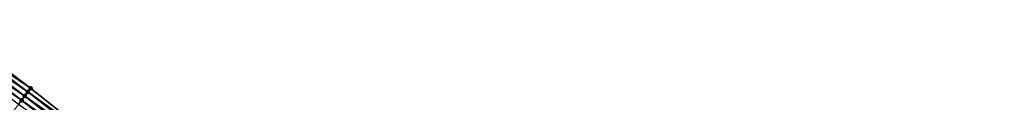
# Model space of a CAD drawing. Header units: feet. Extents: x 2017424 to 2024169, y 808042 to 818730.
# Tile 318 of 329: x 2022584 to 2022774, y 814398 to 814413. Entities that reach past the tile are written whole.
import ezdxf

# ---------------------------------------------------------------- set-up
doc = ezdxf.new("R2010")
doc.units = ezdxf.units.FT
doc.header["$MEASUREMENT"] = 0
doc.layers.add('I-77-MM15-17_NB-Surface-BORDER', color=7, linetype='Continuous')
doc.layers.add('I-77-MM15-17_NB-Surface-TIN', color=7, linetype='Continuous')
doc.layers.add('NB-Road Shots', color=141, linetype='Continuous', lineweight=100)
doc.layers.add('NB-Road X-Section', color=40, linetype='Continuous', lineweight=13)

msp = doc.modelspace()

# ---------------------------------------------------------------- linework, layer by layer
at = {"layer": 'I-77-MM15-17_NB-Surface-BORDER', "color": 3, "linetype": 'Continuous', "lineweight": -3}
msp.add_polyline3d([(2022569.977392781, 814413.004066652, 284.9913906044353), (2022585.903485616, 814400.9310511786, 285.7707104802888), (2022601.829217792, 814388.3193375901, 286.4889698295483), (2022617.491384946, 814375.9000271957, 287.1657026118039), (2022633.5776675, 814363.6267319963, 287.9253223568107), (2022649.291633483, 814351.2675721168, 288.6269676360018), (2022664.919051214, 814338.8019111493, 289.3106404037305), (2022680.733654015, 814325.884244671, 289.9714517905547), (2022695.930248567, 814312.9010111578, 290.697844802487), (2022711.129574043, 814299.8068723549, 291.4271212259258), (2022726.199331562, 814286.6760408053, 292.126420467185), (2022741.328782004, 814273.6113015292, 292.790379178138), (2022756.200099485, 814260.074990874, 293.4534923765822), (2022770.134460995, 814245.6629141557, 294.0602586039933), (2022785.345967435, 814232.2590478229, 294.7774756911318)], dxfattribs=at)
at = {"layer": 'I-77-MM15-17_NB-Surface-TIN', "color": 128, "linetype": 'Continuous', "lineweight": -3}
for points in [[(2022585.361386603, 814400.2091336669, 285.7167679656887), (2022569.406503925, 814412.243913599, 284.9363167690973), (2022568.805996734, 814411.4442914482, 284.8778606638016)], [(2022585.903485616, 814400.9310511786, 285.7707104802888), (2022569.977392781, 814413.004066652, 284.9913906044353), (2022569.406503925, 814412.243913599, 284.9363167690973)], [(2022585.361386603, 814400.2091336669, 285.7167679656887), (2022585.903485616, 814400.9310511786, 285.7707104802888), (2022569.406503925, 814412.243913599, 284.9363167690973)], [(2022584.160474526, 814398.6098121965, 285.5963129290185), (2022568.20555312, 814410.6446213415, 284.8172028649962), (2022567.762854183, 814410.0549606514, 284.7712359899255)], [(2022584.160474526, 814398.6098121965, 285.5963129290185), (2022567.762854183, 814410.0549606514, 284.7712359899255), (2022583.578756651, 814397.8349772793, 285.5358198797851)], [(2022584.760901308, 814399.4094949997, 285.657553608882), (2022568.805996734, 814411.4442914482, 284.8778606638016), (2022568.20555312, 814410.6446213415, 284.8172028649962)], [(2022584.160474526, 814398.6098121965, 285.5963129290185), (2022584.760901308, 814399.4094949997, 285.657553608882), (2022568.20555312, 814410.6446213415, 284.8172028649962)], [(2022584.760901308, 814399.4094949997, 285.657553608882), (2022585.361386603, 814400.2091336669, 285.7167679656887), (2022568.805996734, 814411.4442914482, 284.8778606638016)], [(2022585.361386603, 814400.2091336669, 285.7167679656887), (2022601.829217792, 814388.3193375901, 286.4889698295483), (2022585.903485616, 814400.9310511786, 285.7707104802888)], [(2022600.095231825, 814386.1202502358, 286.3221682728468), (2022584.160474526, 814398.6098121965, 285.5963129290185), (2022583.578756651, 814397.8349772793, 285.5358198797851)], [(2022600.714378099, 814386.9055287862, 286.3828030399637), (2022584.760901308, 814399.4094949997, 285.657553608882), (2022584.160474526, 814398.6098121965, 285.5963129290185)], [(2022600.095231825, 814386.1202502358, 286.3221682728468), (2022600.714378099, 814386.9055287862, 286.3828030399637), (2022584.160474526, 814398.6098121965, 285.5963129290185)], [(2022601.333572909, 814387.690768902, 286.4416703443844), (2022585.361386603, 814400.2091336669, 285.7167679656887), (2022584.760901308, 814399.4094949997, 285.657553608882)], [(2022600.714378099, 814386.9055287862, 286.3828030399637), (2022601.333572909, 814387.690768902, 286.4416703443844), (2022584.760901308, 814399.4094949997, 285.657553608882)], [(2022601.333572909, 814387.690768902, 286.4416703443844), (2022601.829217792, 814388.3193375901, 286.4889698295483), (2022585.361386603, 814400.2091336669, 285.7167679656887)]]:
    msp.add_3dface(points, dxfattribs=at)
at = {"layer": 'NB-Road Shots', "lineweight": 100}
for p in [(2022585.903485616, 814400.9310511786, 285.7707104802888), (2022584.160474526, 814398.6098121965, 285.5963129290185), (2022584.760901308, 814399.4094949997, 285.657553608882), (2022585.361386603, 814400.2091336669, 285.7167679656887)]:
    msp.add_point(p, dxfattribs=at)
at = {"layer": 'NB-Road X-Section', "extrusion": (0.7978271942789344, -0.6018016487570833, 0.03614614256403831), "elevation": 1123576.543018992, "flags": 128}
msp.add_lwpolyline([(1868167.561409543, -40353.55765314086), (1868166.658618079, -40353.61163092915), (1868165.658618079, -40353.67088400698), (1868164.658618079, -40353.7321647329), (1868163.658618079, -40353.7946405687), (1868162.9725524, -40353.84344925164), (1868162.658618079, -40353.86919705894), (1868161.658618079, -40353.95658730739), (1868160.658618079, -40354.03695341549), (1868159.658618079, -40354.11635130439), (1868158.658618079, -40354.19280781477), (1868157.658618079, -40354.26536928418), (1868156.658618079, -40354.34368697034), (1868155.658618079, -40354.42359272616), (1868154.658618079, -40354.50674312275), (1868153.658618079, -40354.58868625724), (1868152.658618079, -40354.66415995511), (1868151.658618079, -40354.73974576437), (1868150.658618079, -40354.82040001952), (1868149.658618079, -40354.89120856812), (1868148.658618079, -40354.97167320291), (1868147.658618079, -40355.05085183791), (1868146.658618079, -40355.12397846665), (1868145.658618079, -40355.19795249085), (1868144.658618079, -40355.27228247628), (1868143.658618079, -40355.34814998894), (1868142.658618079, -40355.42649671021), (1868141.658618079, -40355.50535101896), (1868140.658618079, -40355.5809498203), (1868139.658618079, -40355.66089513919), (1868138.658618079, -40355.75098645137)], dxfattribs=at)

doc.saveas('drawing.dxf')
